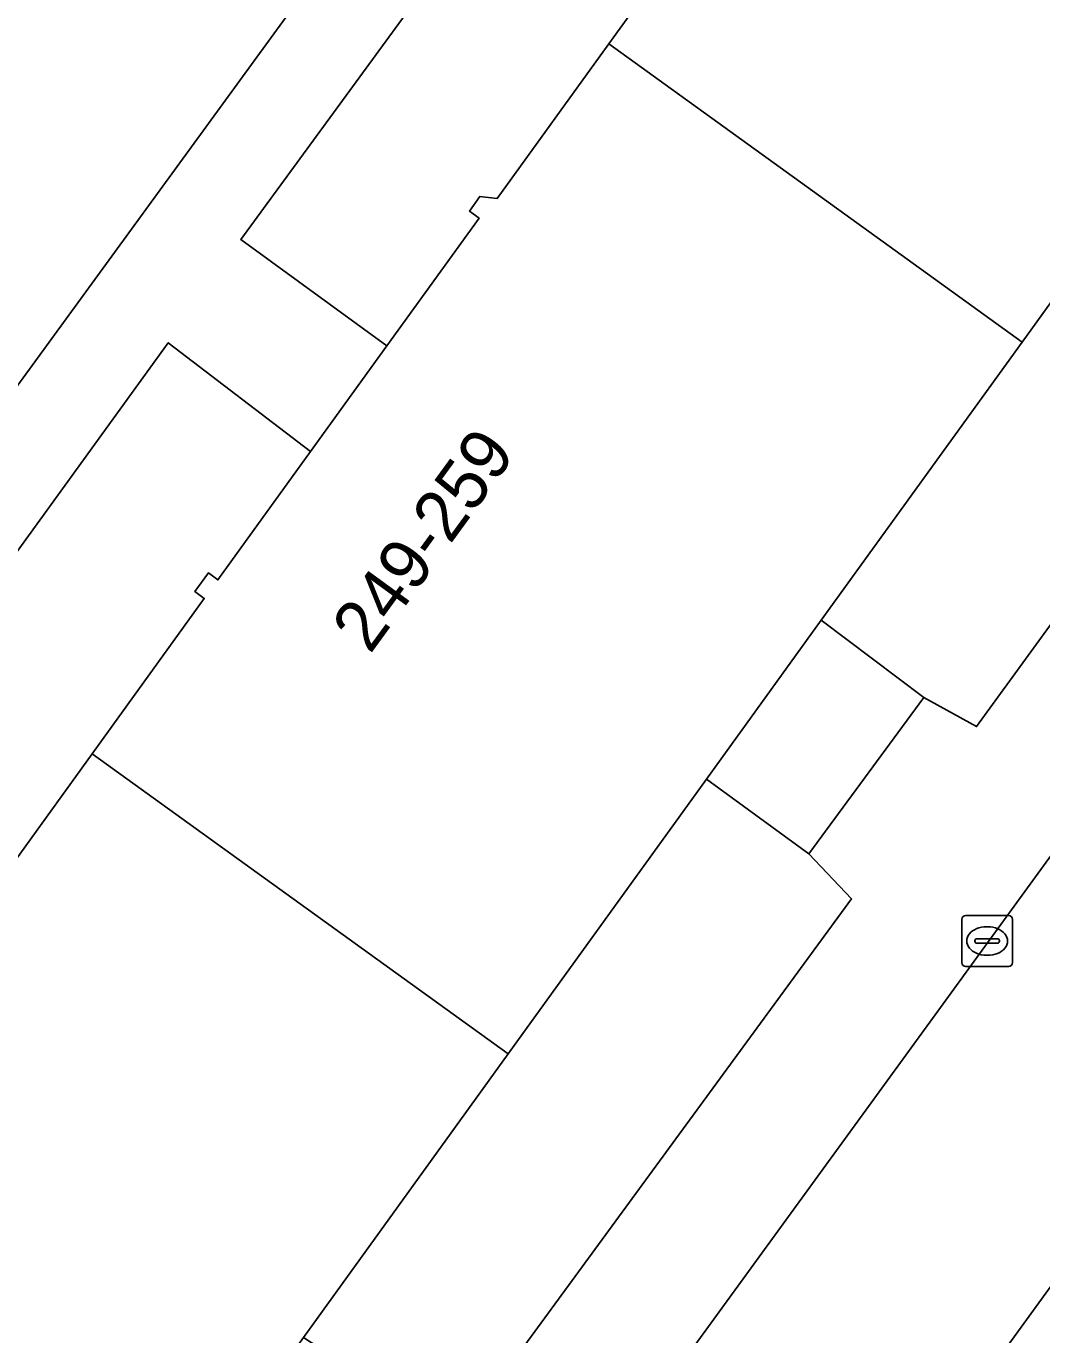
# Model space of a CAD drawing. Extents: x 160102 to 160934, y 382045 to 382923.
# Drawn here: x 160263.15 to 160283.15, y 382286.24 to 382312.01 of the extents above; entities that cross this region are included whole.
import ezdxf

# ---------------------------------------------------------------- set-up
doc = ezdxf.new("R2010")
doc.units = 0
for name, color, linetype in [('IMGEO_Groenvoorziening', 7, 'Continuous'), ('IMGEO_Kolk', 7, 'Continuous'), ('IMGEO_Muur', 7, 'Continuous'), ('IMGEO_Pand', 7, 'Continuous'), ('IMGEO_Pand_nummerreeks', 7, 'Continuous'), ('IMGEO_Rijbaan_lokaal_open', 7, 'Continuous'), ('IMGEO_Voetpad_op_trap', 7, 'Continuous'), ('IMGEO_Voetpad_open', 7, 'Continuous')]:
    doc.layers.add(name, color=color, linetype=linetype)

msp = doc.modelspace()

# ---------------------------------------------------------------- linework, layer by layer
at = {"layer": 'IMGEO_Groenvoorziening'}
for points in [[(160225.411, 382304.277), (160249.799, 382286.841), (160290.693, 382342.966)], [(160296.687, 382302.334), (160295.13, 382303.476), (160272.677, 382272.508)]]:
    msp.add_lwpolyline(points, dxfattribs=at)
for points in [[(160274.625, 382311.658), (160276.821, 382314.701), (160276.631, 382314.839), (160276.897, 382315.208), (160277.077, 382315.078), (160278.92, 382317.632), (160276.065, 382319.688), (160267.379, 382307.808), (160270.257, 382305.713), (160272.07, 382308.225), (160271.878, 382308.364), (160272.084, 382308.65), (160272.428, 382308.615)], [(160289.716, 382309.012), (160288.861, 382309.817), (160286.771, 382311.345), (160282.759, 382305.787), (160278.806, 382300.311), (160280.822, 382298.79), (160281.865, 382298.215)], [(160264.451, 382297.681), (160266.659, 382300.74), (160266.475, 382300.873), (160266.74, 382301.24), (160266.929, 382301.103), (160268.754, 382303.631), (160265.95, 382305.772), (160257.334, 382293.871), (160260.228, 382291.789), (160261.978, 382294.214), (160261.795, 382294.346), (160262.08, 382294.741), (160262.243, 382294.623)], [(160279.403, 382294.824), (160278.558, 382295.709), (160276.546, 382297.18), (160272.641, 382291.77), (160268.612, 382286.188), (160270.676, 382284.841), (160271.769, 382284.397)]]:
    msp.add_lwpolyline(points, close=True, dxfattribs=at)
at = {"layer": 'IMGEO_Kolk'}
for p, q in [((160281.571, 382293.568), (160281.571, 382294.42)), ((160281.646, 382294.494), (160282.498, 382294.494)), ((160282.059, 382294.274), (160282.084, 382294.274)), ((160282.572, 382294.42), (160282.572, 382293.568)), ((160281.83, 382293.988), (160281.83, 382294)), ((160281.873, 382294.037), (160282.271, 382294.037)), ((160282.314, 382294), (160282.314, 382293.988)), ((160282.268, 382293.951), (160281.87, 382293.951)), ((160282.498, 382293.494), (160281.646, 382293.494)), ((160282.082, 382293.714), (160282.057, 382293.714))]:
    msp.add_line(p, q, dxfattribs=at)
for points in [[(160281.571, 382293.568), (160281.571, 382294.42)], [(160281.646, 382294.494), (160282.498, 382294.494)], [(160282.572, 382294.42), (160282.572, 382293.568)], [(160282.498, 382293.494), (160281.646, 382293.494)]]:
    msp.add_lwpolyline(points, dxfattribs=at)
for centre, radius, start, end in [((160281.648, 382294.418), 0.0765, 91.552, 178.448), ((160281.648, 382294.418), 0.0765, 91.552, 178.448), ((160282.496, 382294.418), 0.0765, 1.552, 88.448), ((160282.496, 382294.418), 0.0765, 1.552, 88.448), ((160281.87, 382293.997), 0.0403, 85.8775, 175.7526), ((160282.275, 382293.999), 0.0386, 1.7309, 96.639), ((160281.867, 382293.987), 0.0366, 178.938, 274.7102), ((160282.271, 382293.994), 0.043, 264.8664, 352.4533), ((160281.648, 382293.57), 0.0765, 181.552, 268.448), ((160281.648, 382293.57), 0.0765, 181.552, 268.448), ((160282.496, 382293.57), 0.0765, 271.552, 358.448), ((160282.496, 382293.57), 0.0765, 271.552, 358.448)]:
    msp.add_arc(centre, radius, start, end, dxfattribs=at)
for centre, major_axis, ratio, start_param, end_param in [((160282.058, 382293.994), (-0.387, 0.002), 0.722429, 4.712389, 7.853982), ((160282.083, 382293.994), (-0.39, 0.002), 0.717154, 1.570796, 4.712389)]:
    msp.add_ellipse(centre, major_axis=major_axis, ratio=ratio, start_param=start_param, end_param=end_param, dxfattribs=at)
at = {"layer": 'IMGEO_Muur'}
for points in [[(160280.822, 382298.79), (160278.806, 382300.311)], [(160278.558, 382295.709), (160276.546, 382297.18)]]:
    msp.add_lwpolyline(points, dxfattribs=at)
at = {"layer": 'IMGEO_Pand'}
for points in [[(160292.818, 382319.723), (160284.707, 382325.577), (160282.497, 382322.515), (160282.273, 382322.677), (160282.002, 382322.302), (160282.192, 382322.164), (160280.574, 382319.922), (160278.92, 382317.632), (160277.077, 382315.078), (160276.897, 382315.208), (160276.631, 382314.839), (160276.821, 382314.701), (160274.625, 382311.658), (160282.759, 382305.787), (160286.771, 382311.345), (160288.954, 382314.37)], [(160282.759, 382305.787), (160274.625, 382311.658), (160272.428, 382308.615), (160272.084, 382308.65), (160271.878, 382308.364), (160272.07, 382308.225), (160270.257, 382305.713), (160268.754, 382303.631), (160266.929, 382301.103), (160266.74, 382301.24), (160266.475, 382300.873), (160266.659, 382300.74), (160264.451, 382297.681), (160272.641, 382291.77), (160276.546, 382297.18), (160278.806, 382300.311)], [(160272.641, 382291.77), (160264.451, 382297.681), (160262.243, 382294.623), (160262.08, 382294.741), (160261.795, 382294.346), (160261.978, 382294.214), (160260.228, 382291.789), (160258.776, 382289.777), (160256.913, 382287.196), (160256.694, 382287.368), (160256.38, 382286.926), (160256.595, 382286.771), (160254.539, 382283.923), (160254.309, 382284.089), (160254.041, 382283.717), (160256.709, 382281.791), (160256.436, 382281.413), (160257.904, 382280.353), (160258.166, 382280.717), (160262.438, 382277.634), (160266.478, 382283.231), (160268.612, 382286.188)]]:
    msp.add_lwpolyline(points, close=True, dxfattribs=at)
at = {"layer": 'IMGEO_Rijbaan_lokaal_open'}
for points in [[(160289.616, 382304.324), (160268.175, 382274.836)], [(160247.485, 382256.979), (160264.533, 382261.812), (160272.677, 382272.508), (160295.13, 382303.476)]]:
    msp.add_lwpolyline(points, dxfattribs=at)
at = {"layer": 'IMGEO_Voetpad_op_trap'}
msp.add_lwpolyline([(160280.822, 382298.79), (160278.806, 382300.311), (160276.546, 382297.18), (160278.558, 382295.709)], close=True, dxfattribs=at)
at = {"layer": 'IMGEO_Voetpad_open'}
for points in [[(160266.46, 382360.915), (160290.693, 382342.966), (160249.799, 382286.841), (160225.411, 382304.277)], [(160316.545, 382346.036), (160308.058, 382334.367), (160305.457, 382330.791), (160302.211, 382326.327), (160301.037, 382326.9), (160298.895, 382323.741), (160299.689, 382322.897), (160292.147, 382312.353), (160291.034, 382312.917), (160288.861, 382309.817), (160289.716, 382309.012), (160281.865, 382298.215), (160280.822, 382298.79), (160278.558, 382295.709), (160279.403, 382294.824), (160271.769, 382284.397), (160270.676, 382284.841), (160268.432, 382281.741), (160269.297, 382280.875), (160266.092, 382276.34), (160265.673, 382276.039), (160261.925, 382274.064), (160247.072, 382266.243)], [(160257.334, 382293.871), (160265.95, 382305.772), (160268.754, 382303.631), (160270.257, 382305.713), (160267.379, 382307.808), (160276.065, 382319.688), (160278.92, 382317.632), (160280.574, 382319.922), (160277.712, 382321.965), (160286.118, 382333.581), (160288.992, 382331.538), (160290.624, 382333.799), (160287.794, 382335.818), (160292.04, 382341.704), (160294.689, 382339.81), (160297.301, 382337.925), (160297.557, 382338.279), (160299.027, 382337.217), (160298.77, 382336.861), (160302.989, 382333.815), (160305.087, 382332.308)], [(160268.175, 382274.836), (160289.616, 382304.324)]]:
    msp.add_lwpolyline(points, dxfattribs=at)

# ---------------------------------------------------------------- texts
at = {"layer": 'IMGEO_Pand_nummerreeks'}
msp.add_text('249-259', height=1, rotation=53.9491, dxfattribs=at).set_placement((160269.922, 382299.625))

doc.saveas('drawing.dxf')
